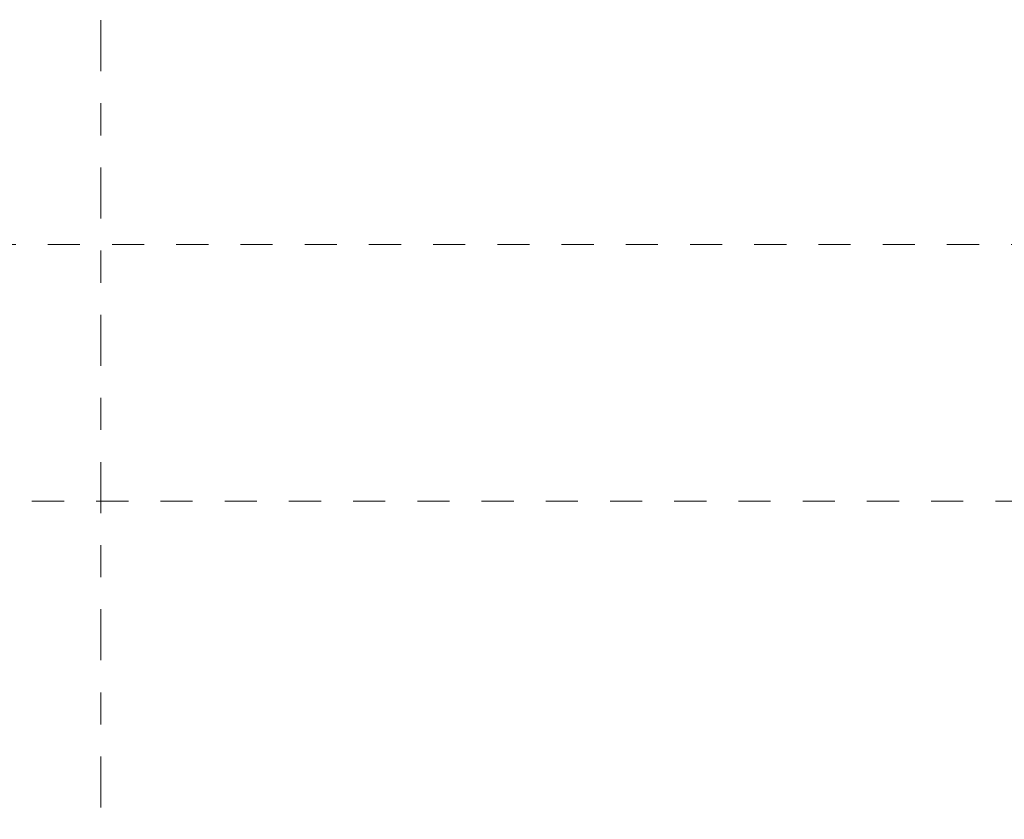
# Model space of a CAD drawing. Header units: metres. Extents: x -273 to 6, y -183 to 13.
# Tile 306 of 379: x -25.42 to -22.36, y -43.19 to -40.7. Entities that reach past the tile are written whole.
import ezdxf

# ---------------------------------------------------------------- set-up
doc = ezdxf.new("R2010")
doc.units = ezdxf.units.M
doc.header["$LTSCALE"] = 0.05
doc.header["$PDMODE"] = 1
doc.header["$PDSIZE"] = -2
doc.linetypes.add('ISO-03 Gestrichelt mit Abstand-3', pattern=[1.524, 0.6096, -0.9144])
doc.linetypes.add('Linienart-53', pattern=[5.291531, 3.175, -1.058062, 0.352704, -0.705764])
doc.layers.get('0').update_dxf_attribs({"lineweight": 25})
doc.layers.add('70 -71 Achsen- 1 Gebäudeachsen', color=7, linetype='Linienart-53', lineweight=18)
doc.layers.add('Keine', color=7, linetype='Continuous', lineweight=9)
doc.layers.add('70 -72 Beschriftung- 1 Beschriftung allgemein', color=7, linetype='Continuous', lineweight=9, true_color=0xff6633)
doc.layers.add('70 -76 Bemaßung- 2 Allgemein', color=7, linetype='Continuous', lineweight=5, true_color=0x6666cc)
doc.styles.add('Arial', font='arial.ttf')
doc.dimstyles.new('k+k_klein', dxfattribs={"dimtxt": 0.100689, "dimasz": 0.05302, "dimexe": 0.05, "dimexo": 0.15, "dimgap": 0.005, "dimtad": 1, "dimdec": 3, "dimtxsty": 'Arial', "dimblk": 'VW_SLASH-2', "dimblk1": 'VW_SLASH-2', "dimblk2": 'VW_SLASH-2', "dimcen": 0, "dimdle": 0.025, "dimadec": 3, "dimazin": 0, "dimtfac": 0.75, "dimtdec": 3, "dimtix": 1, "dimtmove": 0, "dimatfit": 0, "dimldrblk": 'VW_FILLEDARROW', "dimfxl": 0.1, "dimfxlon": 1, "dimfrac": 2, "dimtolj": 1, "dimarcsym": 0})

# ---------------------------------------------------------------- blocks, each defined once
blk = doc.blocks.new('_Achsen (3D)')
at = {"layer": '70 -71 Achsen- 1 Gebäudeachsen', "transparency": 33554687}
blk.add_line((-25.171, 3.8), (-25.171, -46.172), dxfattribs=at)
blk = doc.blocks.new('Gruppe-2490')
at = {"layer": 'Keine', "color": 7, "linetype": 'ISO-03 Gestrichelt mit Abstand-3', "lineweight": 9, "flags": 128}
blk.add_lwpolyline([(-36.7423, -43.104), (-39.1823, -43.104), (-39.1823, -42.197), (-41.5514, -42.197), (-41.5514, -42.674), (-43.7914, -42.674), (-43.7914, -42.197), (-45.7247, -42.197), (-45.7247, -42.674), (-47.9647, -42.674), (-47.9647, -42.197), (-52.9989, -42.1969), (-52.9989, -41.3969), (-47.9647, -41.397), (-47.9647, -40.677), (-45.7247, -40.677), (-45.7247, -41.397), (-43.7914, -41.397), (-43.7914, -40.677), (-41.5514, -40.677), (-41.5514, -41.397), (-39.1823, -41.397), (-39.1823, -40.004), (-36.7423, -40.004), (-36.7423, -41.397), (-16.7111, -41.397), (-16.7111, -42.197), (-36.7423, -42.197)], close=True, dxfattribs=at)
blk = doc.blocks.new('_FU_2D LP5 (2D)')
at = {"layer": '70 -72 Beschriftung- 1 Beschriftung allgemein', "color": 7}
blk.add_blockref('Gruppe-2490', (0, 0), dxfattribs=at)
blk = doc.blocks.new('VW_SLASH-2')
at = {"color": 0, "linetype": 'ByBlock', "lineweight": -2, "transparency": 16777216}
blk.add_line((0.472, 0), (-1, 0), dxfattribs=at)
at = {"color": 0, "lineweight": 5, "transparency": 16777216, "flags": 128}
blk.add_lwpolyline([(0.5, 0.5), (-0.5, -0.5)], dxfattribs=at)
blk = doc.blocks.new('*D2835')
at = {"layer": '70 -76 Bemaßung- 2 Allgemein', "color": 0, "lineweight": -2}
for p, q in [((-33.421, -45.172), (-33.421, -45.322)), ((-25.171, -45.172), (-25.171, -45.322)), ((-25.224, -45.272), (-33.368, -45.272))]:
    blk.add_line(p, q, dxfattribs=at)
at = {"layer": 'Defpoints', "color": 0}
for p in [(-33.421, -42.294), (-25.171, -42.294), (-33.421, -45.272)]:
    blk.add_point(p, dxfattribs=at)
at = {"layer": '70 -76 Bemaßung- 2 Allgemein', "color": 0, "lineweight": -2, "xscale": 0.05302001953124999, "yscale": 0.05302001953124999, "zscale": 0.05302001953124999, "rotation": 180}
blk.add_blockref('VW_SLASH-2', (-33.421, -45.272), dxfattribs=at)
at = {"layer": '70 -76 Bemaßung- 2 Allgemein', "color": 0, "lineweight": -2, "xscale": 0.05302001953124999, "yscale": 0.05302001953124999, "zscale": 0.05302001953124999}
blk.add_blockref('VW_SLASH-2', (-25.171, -45.272), dxfattribs=at)
at = {"layer": '70 -76 Bemaßung- 2 Allgemein', "color": 0, "insert": (-29.296, -45.2016), "char_height": 0.10069, "attachment_point": 5, "style": 'Arial'}
blk.add_mtext('\\A1;8,25', dxfattribs=at)
blk = doc.blocks.new('VW_FILLEDARROW')
at = {"linetype": 'Continuous', "lineweight": 0, "transparency": 16777216}
blk.add_hatch(color=0, dxfattribs=at).paths.add_polyline_path([(-2.829, 0.758), (0, 0), (-2.829, -0.758)])
at = {"color": 0, "lineweight": 5, "transparency": 16777216, "flags": 128}
blk.add_lwpolyline([(-2.829, 0.758), (0, 0), (-2.829, -0.758)], close=True, dxfattribs=at)
blk = doc.blocks.new('*D2836')
at = {"layer": '70 -76 Bemaßung- 2 Allgemein', "color": 0, "lineweight": -2}
for p, q in [((-25.171, -45.172), (-25.171, -45.322)), ((-16.921, -45.172), (-16.921, -45.322)), ((-16.974, -45.272), (-25.118, -45.272))]:
    blk.add_line(p, q, dxfattribs=at)
at = {"layer": 'Defpoints', "color": 0}
for p in [(-25.171, -42.294), (-16.921, -42.294), (-25.171, -45.272)]:
    blk.add_point(p, dxfattribs=at)
at = {"layer": '70 -76 Bemaßung- 2 Allgemein', "color": 0, "lineweight": -2, "xscale": 0.05302001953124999, "yscale": 0.05302001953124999, "zscale": 0.05302001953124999, "rotation": 180}
blk.add_blockref('VW_SLASH-2', (-25.171, -45.272), dxfattribs=at)
at = {"layer": '70 -76 Bemaßung- 2 Allgemein', "color": 0, "lineweight": -2, "xscale": 0.05302001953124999, "yscale": 0.05302001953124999, "zscale": 0.05302001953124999}
blk.add_blockref('VW_SLASH-2', (-16.921, -45.272), dxfattribs=at)
at = {"layer": '70 -76 Bemaßung- 2 Allgemein', "color": 0, "insert": (-21.046, -45.2016), "char_height": 0.10069, "attachment_point": 5, "style": 'Arial'}
blk.add_mtext('\\A1;8,25', dxfattribs=at)
blk = doc.blocks.new('*D3147')
at = {"layer": '70 -76 Bemaßung- 2 Allgemein', "color": 0, "lineweight": -2}
for p, q in [((-26.271, -43.672), (-26.271, -43.822)), ((-25.171, -43.672), (-25.171, -43.822)), ((-25.224, -43.772), (-26.218, -43.772))]:
    blk.add_line(p, q, dxfattribs=at)
at = {"layer": 'Defpoints', "color": 0}
for p in [(-26.271, -40.547), (-25.171, -40.547), (-26.271, -43.772)]:
    blk.add_point(p, dxfattribs=at)
at = {"layer": '70 -76 Bemaßung- 2 Allgemein', "color": 0, "lineweight": -2, "xscale": 0.05302001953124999, "yscale": 0.05302001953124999, "zscale": 0.05302001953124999, "rotation": 180}
blk.add_blockref('VW_SLASH-2', (-26.271, -43.772), dxfattribs=at)
at = {"layer": '70 -76 Bemaßung- 2 Allgemein', "color": 0, "lineweight": -2, "xscale": 0.05302001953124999, "yscale": 0.05302001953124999, "zscale": 0.05302001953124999}
blk.add_blockref('VW_SLASH-2', (-25.171, -43.772), dxfattribs=at)
at = {"layer": '70 -76 Bemaßung- 2 Allgemein', "color": 0, "insert": (-25.721, -43.7066), "char_height": 0.10069, "attachment_point": 5, "style": 'Arial'}
blk.add_mtext('\\A1;1,10', dxfattribs=at)
blk = doc.blocks.new('*D3148')
at = {"layer": '70 -76 Bemaßung- 2 Allgemein', "color": 0, "lineweight": -2}
for p, q in [((-25.171, -43.672), (-25.171, -43.822)), ((-24.071, -43.672), (-24.071, -43.822)), ((-24.124, -43.772), (-25.118, -43.772))]:
    blk.add_line(p, q, dxfattribs=at)
at = {"layer": 'Defpoints', "color": 0}
for p in [(-25.171, -40.547), (-24.071, -40.547), (-25.171, -43.772)]:
    blk.add_point(p, dxfattribs=at)
at = {"layer": '70 -76 Bemaßung- 2 Allgemein', "color": 0, "lineweight": -2, "xscale": 0.05302001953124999, "yscale": 0.05302001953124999, "zscale": 0.05302001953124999, "rotation": 180}
blk.add_blockref('VW_SLASH-2', (-25.171, -43.772), dxfattribs=at)
at = {"layer": '70 -76 Bemaßung- 2 Allgemein', "color": 0, "lineweight": -2, "xscale": 0.05302001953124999, "yscale": 0.05302001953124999, "zscale": 0.05302001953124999}
blk.add_blockref('VW_SLASH-2', (-24.071, -43.772), dxfattribs=at)
at = {"layer": '70 -76 Bemaßung- 2 Allgemein', "color": 0, "insert": (-24.621, -43.7066), "char_height": 0.10069, "attachment_point": 5, "style": 'Arial'}
blk.add_mtext('\\A1;1,10', dxfattribs=at)
blk = doc.blocks.new('*D3149')
at = {"layer": '70 -76 Bemaßung- 2 Allgemein', "color": 0, "lineweight": -2}
for p, q in [((-24.071, -43.672), (-24.071, -43.822)), ((-23.971, -43.672), (-23.971, -43.822)), ((-24.124, -43.772), (-24.177, -43.772)), ((-23.971, -43.772), (-24.071, -43.772)), ((-23.918, -43.772), (-23.865, -43.772))]:
    blk.add_line(p, q, dxfattribs=at)
at = {"layer": 'Defpoints', "color": 0}
for p in [(-24.071, -40.547), (-23.971, -40.647), (-24.071, -43.772)]:
    blk.add_point(p, dxfattribs=at)
at = {"layer": '70 -76 Bemaßung- 2 Allgemein', "color": 0, "lineweight": -2, "xscale": 0.05302001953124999, "yscale": 0.05302001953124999, "zscale": 0.05302001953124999}
blk.add_blockref('VW_SLASH-2', (-24.071, -43.772), dxfattribs=at)
at = {"layer": '70 -76 Bemaßung- 2 Allgemein', "color": 0, "lineweight": -2, "xscale": 0.05302001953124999, "yscale": 0.05302001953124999, "zscale": 0.05302001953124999, "rotation": 180}
blk.add_blockref('VW_SLASH-2', (-23.971, -43.772), dxfattribs=at)
at = {"layer": '70 -76 Bemaßung- 2 Allgemein', "color": 0, "insert": (-24.021, -43.9837), "char_height": 0.10069, "attachment_point": 5, "style": 'Arial'}
blk.add_mtext('\\A1;10', dxfattribs=at)
blk = doc.blocks.new('Gruppe-2780')
at = {"layer": '70 -76 Bemaßung- 2 Allgemein'}
for p1, p2, picture, middle in [((-25.17099996, -42.29404198), (-33.42099996, -42.29404198), '*D2835', (-29.29599996, -45.20157844)), ((-16.92099996, -42.29404198), (-25.17099996, -42.29404198), '*D2836', (-21.04599996, -45.20157844))]:
    dim = blk.add_aligned_dim(p1=p1, p2=p2, distance=2.978, text='8,25', dimstyle='k+k_klein', override={"dimtxt": 0.100689, "dimgap": 0.01, "dimdec": 8, "dimpost": '<>', "dimtxsty": 'Arial', "dimtmove": 2}, dxfattribs=at)
    dim.commit()
    dim.dimension.update_dxf_attribs({"geometry": picture, "text_midpoint": middle})
blk = doc.blocks.new('Gruppe-2791')
at = {"layer": '70 -76 Bemaßung- 2 Allgemein'}
for base, p1, p2, text, override, picture, middle in [((-26.27099996, -43.77204198), (-25.17099996, -40.54704198), (-26.27099996, -40.54704198), '1,10', {"dimtxt": 0.100689, "dimgap": 0.005, "dimdec": 8, "dimpost": '<>', "dimtxsty": 'Arial', "dimtmove": 2}, '*D3147', (-25.72099996, -43.70657844)), ((-25.17099996, -43.77204198), (-24.07099996, -40.54704198), (-25.17099996, -40.54704198), '1,10', {"dimtxt": 0.100689, "dimgap": 0.005, "dimdec": 8, "dimpost": '<>', "dimtxsty": 'Arial', "dimtmove": 2}, '*D3148', (-24.62099996, -43.70657844)), ((-24.07099996, -43.77204198), (-23.97099996, -40.64704198), (-24.07099996, -40.54704198), '10', {"dimtxt": 0.100689, "dimgap": 0.005, "dimdec": 8, "dimpost": '<>', "dimtxsty": 'Arial', "dimtix": 0, "dimtmove": 2}, '*D3149', (-24.02099996, -43.98374666))]:
    dim = blk.add_linear_dim(base=base, p1=p1, p2=p2, text=text, dimstyle='k+k_klein', override=override, dxfattribs=at)
    dim.commit()
    dim.dimension.update_dxf_attribs({"geometry": picture, "text_midpoint": middle})
blk = doc.blocks.new('_FU_2D Bemaßung_ Beschriftung (3D)')
at = {"layer": '70 -76 Bemaßung- 2 Allgemein'}
for name in ['Gruppe-2791', 'Gruppe-2780']:
    blk.add_blockref(name, (0, 0), dxfattribs=at)

msp = doc.modelspace()

# ---------------------------------------------------------------- block references
at = {"layer": 'Keine', "color": 1}
msp.add_blockref('_Achsen (3D)', (0, 0), dxfattribs=at)

# ---------------------------------------------------------------- next in the draw order: block references
msp.add_blockref('_FU_2D LP5 (2D)', (0, 0), dxfattribs=at)

# ---------------------------------------------------------------- next in the draw order: block references
msp.add_blockref('_FU_2D Bemaßung_ Beschriftung (3D)', (0, 0), dxfattribs=at)

doc.saveas('drawing.dxf')
